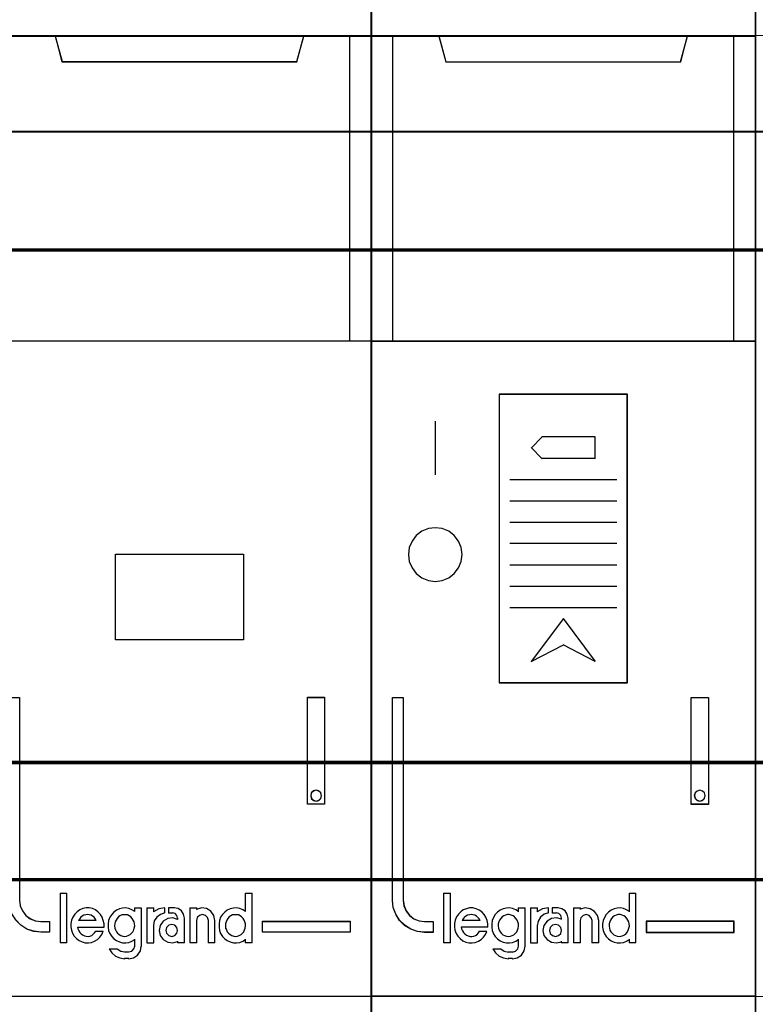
# Model space of a CAD drawing. Header units: millimetres. Extents: x -1290 to 1795, y -4192 to -1311.
# Tile 746 of 1056: x 1456.6 to 1463.49, y -2600.82 to -2591.59. Entities that reach past the tile are written whole.
import ezdxf

# ---------------------------------------------------------------- set-up
doc = ezdxf.new("R2010")
doc.units = ezdxf.units.MM
doc.layers.add('30', color=7, linetype='Continuous')
doc.layers.add('45', color=7, linetype='Continuous')
doc.layers.add('Aparatura', color=7, linetype='Continuous', lineweight=13)

# ---------------------------------------------------------------- blocks, each defined once
blk = doc.blocks.new('*U334')
at = {"layer": '45', "color": 7}
for points in [[(288.52548, -233.587806), (306.528895, -233.587806), (306.528895, -233.587806), (306.528895, -316.572887), (306.528895, -316.572887), (288.52548, -316.572887), (288.52548, -316.572887), (288.52548, -233.587806), (288.52548, -233.587806)], [(288.52548, -252.582704), (306.528895, -252.582704), (306.528895, -266.884533), (288.52548, -266.884533), (288.52548, -252.582704)], [(288.529061, -252.586295), (306.525314, -252.586295), (306.525314, -266.880943), (288.529061, -266.880943), (288.529061, -252.586295)], [(291.692549, -252.582704), (292.014383, -253.790981), (292.014383, -253.790981), (303.026979, -253.790981), (303.026979, -253.790981), (303.354665, -252.582704), (291.692549, -252.582704)], [(291.69792, -252.586295), (292.019507, -253.785595), (303.02365, -253.785595), (303.351084, -252.586295), (291.69792, -252.586295)], [(294.517667, -276.861343), (300.525966, -276.861343), (300.525966, -280.87397), (294.517667, -280.87397), (294.517667, -276.861343)], [(294.521248, -276.866729), (300.520595, -276.866729), (300.520595, -280.868584), (294.521248, -280.868584), (294.521248, -276.866729)], [(289.522686, -283.572395), (290.026277, -283.572395), (290.026277, -293.075499), (290.055556, -293.332498), (290.160959, -293.571974), (290.313207, -293.782245), (290.524013, -293.934108), (290.764097, -294.039244), (291.021748, -294.068448), (291.425792, -294.068448), (291.425792, -294.570764), (291.021748, -294.570764), (290.693828, -294.529878), (290.371764, -294.424742), (290.09069, -294.237834), (289.84475, -293.992517), (289.669079, -293.706314), (289.563676, -293.402589), (289.522686, -293.075499), (289.522686, -283.572395)], [(303.519374, -283.567009), (304.325016, -283.567009), (304.325016, -283.567009), (304.325016, -288.577855), (304.325016, -288.577855), (303.519374, -288.577855), (303.519374, -288.577855), (303.519374, -283.567009), (303.519374, -283.567009)], [(303.524745, -283.572395), (304.321435, -283.572395), (304.321435, -288.572469), (303.524745, -288.572469), (303.524745, -283.572395)], [(304.17463, -288.174797), (304.145353, -288.04574), (304.045811, -287.957747), (303.928703, -287.922549), (303.799885, -287.957747), (303.706199, -288.04574), (303.676922, -288.174797), (303.706199, -288.297988), (303.799885, -288.391848), (303.928703, -288.427045), (304.045811, -288.391848), (304.145353, -288.297988), (304.17463, -288.174797)], [(294.948863, -294.768253), (295.043446, -294.756458), (295.120294, -294.72697), (295.203054, -294.685687), (295.273991, -294.620814), (295.333105, -294.550044), (295.374485, -294.467478), (295.404042, -294.379015), (295.421776, -294.278757), (295.415865, -294.184396), (295.392219, -294.090035), (295.356751, -294.001572), (295.309459, -293.924904), (295.244434, -293.860031), (295.161674, -293.801056), (295.078914, -293.76567), (294.990243, -293.753875), (294.901571, -293.753875), (294.818812, -293.76567), (294.73014, -293.801056), (294.659203, -293.860031), (294.594178, -293.924904), (294.546886, -294.001572), (294.505506, -294.090035), (294.487772, -294.184396), (294.481861, -294.278757), (294.493683, -294.379015), (294.517329, -294.467478), (294.570532, -294.550044), (294.623735, -294.620814), (294.700583, -294.685687), (294.77152, -294.72697), (294.860191, -294.756458), (294.948863, -294.768253)], [(300.152334, -294.768253), (300.241057, -294.756458), (300.323865, -294.72697), (300.406672, -294.685687), (300.47765, -294.620814), (300.536799, -294.550044), (300.572288, -294.467478), (300.607777, -294.379015), (300.613692, -294.278757), (300.613692, -294.184396), (300.590032, -294.090035), (300.560458, -294.001572), (300.50131, -293.924904), (300.436247, -293.860031), (300.365268, -293.801056), (300.282461, -293.76567), (300.193738, -293.753875), (300.105015, -293.753875), (300.010378, -293.76567), (299.933485, -293.801056), (299.856592, -293.860031), (299.791529, -293.924904), (299.74421, -294.001572), (299.702806, -294.090035), (299.679147, -294.184396), (299.679147, -294.278757), (299.685062, -294.379015), (299.720551, -294.467478), (299.761955, -294.550044), (299.827018, -294.620814), (299.892081, -294.685687), (299.974889, -294.72697), (300.063612, -294.756458), (300.152334, -294.768253)], [(297.434091, -294.488177), (297.40422, -294.351119), (297.296684, -294.249815), (297.165252, -294.208101), (297.027845, -294.249815), (296.920309, -294.351119), (296.884464, -294.488177), (296.920309, -294.625236), (297.027845, -294.72654), (297.165252, -294.768253), (297.296684, -294.72654), (297.40422, -294.625236), (297.434091, -294.488177)]]:
    blk.add_lwpolyline(points, close=True, dxfattribs=at)
at = {"layer": '45', "color": 59}
blk.add_lwpolyline([(288.529061, -233.593193), (306.525314, -233.593193), (306.525314, -316.567501), (288.529061, -316.567501), (288.529061, -233.593193)], close=True, dxfattribs=at)
at = {"layer": '45', "color": 4}
blk.add_lwpolyline([(305.513786, -266.884533), (305.513786, -252.582704)], dxfattribs=at)
at = {"layer": '45', "color": 1}
blk.add_lwpolyline([(290.024592, -293.079421), (290.05398, -293.336671), (290.15978, -293.576382), (290.312601, -293.786859), (290.5242, -293.938871), (290.765187, -294.044109), (291.023808, -294.073342), (291.023808, -294.073342), (291.429372, -294.073342), (291.429372, -294.073342), (291.429372, -294.57615), (291.429372, -294.57615), (291.023808, -294.57615), (291.023808, -294.57615), (290.694654, -294.535224), (290.371379, -294.429985), (290.089247, -294.242894), (289.842382, -293.997337)], dxfattribs=at)
at = {"layer": '45', "color": 255}
blk.add_lwpolyline([(304.180001, -288.175695), (304.150092, -288.044342), (304.048402, -287.954782), (303.928767, -287.918959), (303.797168, -287.954782), (303.70146, -288.044342), (303.671551, -288.175695), (303.70146, -288.301078), (303.797168, -288.396608), (303.928767, -288.432431), (304.048402, -288.396608), (304.150092, -288.301078), (304.180001, -288.175695)], close=True, dxfattribs=at)
at = {"layer": '45', "color": 7}
for points in [[(291.921709, -292.735907), (291.921709, -295.071669)], [(291.921709, -292.735907), (292.242176, -292.735907)], [(292.231434, -292.735907), (292.231434, -295.071669)], [(300.60295, -292.735907), (300.60295, -293.606656)], [(300.60295, -292.735907), (300.928787, -292.735907)], [(300.918045, -292.735907), (300.918045, -295.071669)], [(293.984153, -294.337057), (293.984153, -294.172504), (293.948847, -294.019705), (293.895887, -293.866905), (293.813505, -293.737614), (293.707586, -293.625953), (293.57813, -293.531922), (293.442788, -293.467277), (293.28391, -293.437892), (293.142684, -293.437892), (292.983806, -293.467277), (292.848464, -293.526046), (292.719008, -293.614199), (292.613089, -293.719983), (292.524823, -293.861029), (292.460094, -294.002074), (292.424788, -294.16075), (292.424788, -294.319426), (292.45421, -294.472226), (292.507169, -294.619148), (292.589551, -294.754316), (292.69547, -294.871854), (292.819042, -294.965885), (292.954384, -295.030531), (293.101493, -295.065792), (293.254488, -295.071669), (293.401598, -295.048161), (293.542823, -294.989392), (293.67228, -294.912993), (293.789968, -294.807209), (293.878234, -294.677917), (293.942962, -294.530995)], [(293.622509, -294.02677), (293.581002, -293.953886), (293.515776, -293.874928), (293.45055, -293.820265), (293.379394, -293.77775), (293.28452, -293.753455), (293.207435, -293.741308), (293.12442, -293.753455), (293.035476, -293.77775), (292.958391, -293.820265), (292.893165, -293.874928), (292.827939, -293.953886), (292.786432, -294.02677)], [(295.421776, -293.596568), (295.292097, -293.520169), (295.144733, -293.4614), (295.003265, -293.437892), (294.855901, -293.443769), (294.708538, -293.47903), (294.572964, -293.543676), (294.443284, -293.63183), (294.343077, -293.743491), (294.254659, -293.872782), (294.195714, -294.019705), (294.172136, -294.172504), (294.172136, -294.337057), (294.195714, -294.489856), (294.254659, -294.636779), (294.343077, -294.76607), (294.443284, -294.877731), (294.572964, -294.965885), (294.708538, -295.030531), (294.855901, -295.065792), (295.003265, -295.071669), (295.144733, -295.048161), (295.292097, -294.989392), (295.421776, -294.912993)], [(295.411034, -293.437892), (295.411034, -293.606656)], [(295.411034, -293.437892), (295.731501, -293.437892)], [(295.720759, -293.437892), (295.720759, -295.236842)], [(295.989306, -293.437892), (295.989306, -295.071669)], [(295.989306, -293.437892), (296.316934, -293.437892)], [(296.830755, -293.437892), (296.550591, -293.48146), (296.306192, -293.624609)], [(296.306192, -293.437892), (296.306192, -293.624609)], [(296.830755, -293.671289), (296.628083, -293.73672), (296.455216, -293.867581), (296.341958, -294.046029), (296.306192, -294.260167)], [(296.820013, -293.437892), (296.820013, -293.682061)], [(297.013367, -293.437892), (297.013367, -293.682061)], [(297.281914, -293.437892), (297.013367, -293.437892)], [(297.013367, -293.671289), (297.204931, -293.671289)], [(297.434091, -293.915458), (297.403334, -293.787269), (297.317216, -293.70181), (297.194189, -293.671289)], [(297.749187, -293.915458), (297.70736, -293.724431), (297.611758, -293.575192), (297.456403, -293.46774), (297.271172, -293.437892)], [(298.012363, -293.437892), (298.012363, -295.071669)], [(298.012363, -293.437892), (298.327459, -293.437892)], [(299.181439, -294.02677), (299.134057, -293.788839), (298.997834, -293.592547), (298.790537, -293.467633), (298.547704, -293.437892), (298.316717, -293.503323)], [(298.316717, -293.437892), (298.316717, -293.513297)], [(298.877086, -294.02677), (298.835356, -293.887076), (298.739974, -293.783823), (298.596901, -293.741308), (298.45979, -293.783823), (298.358446, -293.887076), (298.316717, -294.02677)], [(300.613692, -293.596568), (300.495701, -293.520169), (300.348214, -293.4614), (300.200726, -293.437892), (300.047338, -293.443769), (299.89985, -293.47903), (299.764161, -293.543676), (299.640272, -293.63183), (299.53408, -293.743491), (299.451487, -293.872782), (299.398391, -294.019705), (299.374793, -294.172504), (299.374793, -294.337057), (299.398391, -294.489856), (299.451487, -294.636779), (299.53408, -294.76607), (299.640272, -294.877731), (299.764161, -294.965885), (299.89985, -295.030531), (300.047338, -295.065792), (300.200726, -295.071669), (300.348214, -295.048161), (300.495701, -294.989392), (300.613692, -294.912993)], [(292.786432, -294.015998), (293.622509, -294.015998)], [(295.989306, -295.071669), (296.316934, -295.071669), (296.316934, -294.249394)], [(297.434091, -293.969518), (297.208882, -293.904685), (296.971819, -293.934155), (296.758463, -294.057926), (296.622152, -294.252423), (296.57474, -294.488177), (296.622152, -294.723931), (296.758463, -294.918429), (296.971819, -295.0422), (297.208882, -295.071669), (297.434091, -295.006836)], [(297.421559, -293.904685), (297.421559, -293.980091)], [(297.738445, -293.904685), (297.738445, -295.071669)], [(298.316717, -294.015998), (298.316717, -295.071669)], [(298.866344, -294.015998), (298.866344, -295.071669)], [(299.170697, -294.015998), (299.170697, -295.071669)], [(292.739884, -294.331981), (293.984153, -294.331981)], [(292.739884, -294.331981), (292.757652, -294.421626), (292.799111, -294.511271), (292.846493, -294.582987), (292.911643, -294.648726), (292.982717, -294.702513), (293.065635, -294.744348), (293.148554, -294.7563), (293.237395, -294.768253), (293.326236, -294.750324), (293.409155, -294.720442), (293.480228, -294.666655), (293.545378, -294.600916), (293.604606, -294.5292)], [(293.593864, -294.524084), (293.942976, -294.524084)], [(291.921709, -295.060897), (292.242176, -295.060897)], [(295.137116, -295.814947), (295.368926, -295.767216), (295.559129, -295.641922), (295.689894, -295.445031), (295.731501, -295.224274)], [(295.137116, -295.498964), (295.282475, -295.468443), (295.37938, -295.358567), (295.421776, -295.224274)], [(295.411034, -294.902905), (295.411034, -295.236842)], [(297.421559, -294.996264), (297.421559, -295.071669)], [(297.421559, -295.060897), (297.749187, -295.060897)], [(298.012363, -295.060897), (298.327459, -295.060897)], [(298.866344, -295.060897), (299.181439, -295.060897)], [(300.60295, -294.902905), (300.60295, -295.071669)], [(300.60295, -295.060897), (300.928787, -295.060897)], [(294.218684, -295.35354), (294.343299, -295.539302), (294.52132, -295.689109), (294.729011, -295.778994), (294.954504, -295.814947)], [(294.218684, -295.35354), (294.608973, -295.35354)], [(294.598231, -295.35354), (294.76731, -295.46735), (294.954504, -295.498964)], [(294.943762, -295.488192), (295.147858, -295.488192)], [(295.147858, -295.80238), (294.943762, -295.80238)], [(288.52548, -297.561832), (306.528895, -297.561832)]]:
    blk.add_lwpolyline(points, dxfattribs=at)
at = {"layer": '45', "color": 1}
for points in [[(301.415753, -294.062677), (305.524528, -294.062677), (305.524528, -294.062677), (305.524528, -294.57615), (305.524528, -294.57615), (301.415753, -294.57615), (301.415753, -294.57615), (301.415753, -294.062677), (301.415753, -294.062677)], [(301.419334, -294.068063), (305.519157, -294.068063), (305.519157, -294.570764), (301.419334, -294.570764), (301.419334, -294.068063)]]:
    blk.add_lwpolyline(points, close=True, dxfattribs=at)
blk = doc.blocks.new('*U335')
at = {"layer": '45', "color": 7}
for points in [[(306.509201, -233.591397), (324.517986, -233.591397), (324.517986, -233.591397), (324.517986, -316.574683), (324.517986, -316.574683), (306.509201, -316.574683), (306.509201, -316.574683), (306.509201, -233.591397), (306.509201, -233.591397)], [(306.516362, -233.598579), (324.510825, -233.598579), (324.510825, -316.567501), (306.516362, -316.567501), (306.516362, -233.598579)], [(306.509201, -252.579113), (324.517986, -252.579113), (324.517986, -266.89351), (306.509201, -266.89351), (306.509201, -252.579113)], [(306.516362, -252.586295), (324.510825, -252.586295), (324.510825, -266.886329), (306.516362, -266.886329), (306.516362, -252.586295)], [(309.67627, -252.579113), (310.00412, -253.799957), (310.00412, -253.799957), (321.01639, -253.799957), (321.01639, -253.799957), (321.338386, -252.579113), (309.67627, -252.579113)], [(309.685221, -252.586295), (310.012619, -253.790981), (321.009673, -253.790981), (321.331225, -252.586295), (309.685221, -252.586295)], [(318.515058, -269.371106), (312.499597, -269.371106), (312.499597, -269.371106), (312.499597, -282.886568), (312.499597, -282.886568), (318.515058, -282.886568), (318.515058, -282.886568), (318.515058, -269.371106), (318.515058, -269.371106)], [(318.507897, -269.378287), (312.508549, -269.378287), (312.508549, -282.877591), (318.507897, -282.877591), (318.507897, -269.378287)], [(310.775523, -276.878802), (310.72844, -276.555343), (310.604845, -276.249528), (310.398854, -275.990762), (310.139894, -275.784925), (309.833851, -275.661422), (309.510151, -275.626136), (309.186451, -275.661422), (308.880407, -275.784925), (308.621447, -275.990762), (308.427227, -276.249528), (308.291862, -276.555343), (308.256549, -276.878802), (308.291862, -277.20226), (308.427227, -277.508075), (308.621447, -277.766842), (308.880407, -277.972679), (309.186451, -278.096181), (309.510151, -278.143229), (309.833851, -278.096181), (310.139894, -277.972679), (310.398854, -277.766842), (310.604845, -277.508075), (310.72844, -277.20226), (310.775523, -276.878802)], [(307.509988, -283.577781), (308.007255, -283.577781), (308.007255, -293.075438), (308.048206, -293.332447), (308.14766, -293.571933), (308.299765, -293.776372), (308.510372, -293.939923), (308.75608, -294.039222), (309.007639, -294.068428), (309.411303, -294.068428), (309.411303, -294.570764), (309.007639, -294.570764), (308.680028, -294.535717), (308.364117, -294.424736), (308.077457, -294.243661), (307.837599, -294.010016), (307.662093, -293.723802), (307.545089, -293.408381), (307.509988, -293.075438), (307.509988, -283.577781)], [(321.503095, -283.570599), (322.321269, -283.570599), (322.321269, -283.570599), (322.321269, -288.586832), (322.321269, -288.586832), (321.503095, -288.586832), (321.503095, -288.586832), (321.503095, -283.570599), (321.503095, -283.570599)], [(321.510256, -283.577781), (322.312317, -283.577781), (322.312317, -288.579651), (321.510256, -288.579651), (321.510256, -283.577781)], [(312.935252, -294.771844), (313.030375, -294.759972), (313.113608, -294.730291), (313.190896, -294.688738), (313.262238, -294.629377), (313.327635, -294.558144), (313.363306, -294.475039), (313.398978, -294.380061), (313.410868, -294.285084), (313.404923, -294.18417), (313.381142, -294.089192), (313.351416, -294.006087), (313.291964, -293.922982), (313.232512, -293.857684), (313.155224, -293.798323), (313.066046, -293.768643), (312.982814, -293.744899), (312.893636, -293.744899), (312.804458, -293.768643), (312.721225, -293.798323), (312.643937, -293.857684), (312.584485, -293.922982), (312.525033, -294.006087), (312.489362, -294.089192), (312.465581, -294.18417), (312.465581, -294.285084), (312.471527, -294.380061), (312.501253, -294.475039), (312.548814, -294.558144), (312.614211, -294.629377), (312.685554, -294.688738), (312.762841, -294.730291), (312.846074, -294.759972), (312.935252, -294.771844)], [(318.132538, -294.771844), (318.221716, -294.759972), (318.310894, -294.730291), (318.388182, -294.688738), (318.459524, -294.629377), (318.524922, -294.558144), (318.560593, -294.475039), (318.590319, -294.380061), (318.608154, -294.285084), (318.602209, -294.18417), (318.584374, -294.089192), (318.542757, -294.006087), (318.48925, -293.922982), (318.429798, -293.857684), (318.352511, -293.798323), (318.269278, -293.768643), (318.1801, -293.744899), (318.090922, -293.744899), (317.995799, -293.768643), (317.918511, -293.798323), (317.841224, -293.857684), (317.775827, -293.922982), (317.72232, -294.006087), (317.686649, -294.089192), (317.668813, -294.18417), (317.662868, -294.285084), (317.674758, -294.380061), (317.698539, -294.475039), (317.746101, -294.558144), (317.811498, -294.629377), (317.88284, -294.688738), (317.960128, -294.730291), (318.04336, -294.759972), (318.132538, -294.771844)], [(315.428554, -294.494779), (315.392401, -294.350224), (315.289968, -294.247831), (315.145357, -294.211692), (315.006771, -294.247831), (314.904338, -294.350224), (314.868185, -294.494779), (314.904338, -294.627288), (315.006771, -294.729682), (315.145357, -294.771844), (315.289968, -294.729682), (315.392401, -294.627288), (315.428554, -294.494779)], [(319.406635, -294.068063), (319.406635, -294.570764), (323.511829, -294.570764), (323.511829, -294.068063), (319.406635, -294.068063)]]:
    blk.add_lwpolyline(points, close=True, dxfattribs=at)
at = {"layer": '45', "color": 4}
for points in [[(307.502826, -252.579113), (307.502826, -266.89351)], [(323.502877, -266.89351), (323.502877, -252.579113)]]:
    blk.add_lwpolyline(points, dxfattribs=at)
at = {"layer": '45', "color": 7}
for points in [[(309.500819, -270.626061), (309.500819, -273.143155)], [(314.003463, -271.888199), (314.522654, -271.36934)], [(317.012983, -271.36934), (314.504751, -271.36934)], [(316.99508, -271.36934), (316.99508, -272.390899)], [(315.52165, -279.87216), (314.003463, -281.886553)], [(315.505537, -279.87216), (317.012983, -281.886553)], [(309.898269, -292.739498), (309.898269, -295.07526)], [(309.898269, -292.739498), (310.231267, -292.739498)], [(310.215155, -292.739498), (310.215155, -295.07526)], [(318.592042, -292.739498), (318.592042, -293.615633)], [(318.592042, -292.739498), (318.917879, -292.739498)], [(318.901766, -292.739498), (318.901766, -295.07526)], [(311.973245, -294.337419), (311.973245, -294.178045), (311.943687, -294.018671), (311.878662, -293.871103), (311.801813, -293.741243), (311.695408, -293.623189), (311.571268, -293.540551), (311.429394, -293.469718), (311.269786, -293.434301), (311.122, -293.434301), (310.968303, -293.469718), (310.826429, -293.522842), (310.702289, -293.617286), (310.595884, -293.723535), (310.507213, -293.859298), (310.448098, -294.006866), (310.406718, -294.160337), (310.406718, -294.313808), (310.430364, -294.479084), (310.483567, -294.626652), (310.572238, -294.756512), (310.672732, -294.874567), (310.796872, -294.96901), (310.938746, -295.039843), (311.086532, -295.07526), (311.240229, -295.07526), (311.388014, -295.051649), (311.529888, -294.998524), (311.659939, -294.915886), (311.778168, -294.803734), (311.866839, -294.679777), (311.931865, -294.532209)], [(311.611601, -294.030361), (311.563859, -293.949687), (311.51015, -293.88763), (311.438537, -293.825573), (311.360957, -293.775927), (311.271441, -293.751104), (311.187893, -293.744899), (311.110312, -293.751104), (311.020797, -293.775927), (310.943216, -293.825573), (310.871604, -293.88763), (310.817894, -293.949687), (310.770152, -294.030361)], [(313.410868, -293.599578), (313.280631, -293.51694), (313.138554, -293.457912), (312.990558, -293.434301), (312.842561, -293.446107), (312.694564, -293.475621), (312.552488, -293.540551), (312.428171, -293.629091), (312.321613, -293.741243), (312.244655, -293.882909), (312.185456, -294.018671), (312.155857, -294.178045), (312.155857, -294.337419), (312.185456, -294.496792), (312.244655, -294.64436), (312.321613, -294.77422), (312.428171, -294.88047), (312.552488, -294.974913), (312.694564, -295.039843), (312.842561, -295.07526), (312.990558, -295.07526), (313.138554, -295.051649), (313.280631, -294.998524), (313.410868, -294.915886)], [(313.394755, -293.434301), (313.394755, -293.615633)], [(313.394755, -293.434301), (313.722383, -293.434301)], [(313.70448, -293.434301), (313.70448, -295.238637)], [(313.973027, -293.434301), (313.973027, -295.07526)], [(313.973027, -293.434301), (314.306026, -293.434301)], [(314.819846, -293.434301), (314.536814, -293.479371), (314.289913, -293.621019)], [(314.289913, -293.434301), (314.289913, -293.621019)], [(314.819846, -293.667698), (314.609077, -293.727843), (314.440462, -293.866175), (314.332067, -294.052623), (314.289913, -294.269143)], [(314.803734, -293.434301), (314.803734, -293.685652)], [(314.997088, -293.434301), (314.997088, -293.685652)], [(315.276377, -293.434301), (314.997088, -293.434301)], [(314.997088, -293.667698), (315.201184, -293.667698)], [(315.428554, -293.913662), (315.397109, -293.793834), (315.302773, -293.699232), (315.183281, -293.667698)], [(315.738278, -293.913662), (315.695923, -293.731627), (315.593059, -293.573862), (315.441789, -293.470709), (315.260264, -293.434301)], [(315.990713, -293.434301), (315.990713, -295.07526)], [(315.990713, -293.434301), (316.323712, -293.434301)], [(317.175902, -294.030361), (317.122266, -293.795549), (316.979237, -293.596863), (316.776612, -293.470426), (316.532271, -293.434301), (316.305808, -293.50053)], [(316.305808, -293.434301), (316.305808, -293.515093)], [(316.860806, -294.030361), (316.824611, -293.893835), (316.728089, -293.788338), (316.583307, -293.744899), (316.438525, -293.788338), (316.335971, -293.893835), (316.305808, -294.030361)], [(318.608154, -293.599578), (318.477917, -293.51694), (318.335841, -293.457912), (318.187844, -293.434301), (318.039847, -293.446107), (317.891851, -293.475621), (317.749774, -293.540551), (317.625457, -293.629091), (317.524819, -293.741243), (317.436021, -293.882909), (317.382742, -294.018671), (317.353143, -294.178045), (317.353143, -294.337419), (317.382742, -294.496792), (317.436021, -294.64436), (317.524819, -294.77422), (317.625457, -294.88047), (317.749774, -294.974913), (317.891851, -295.039843), (318.039847, -295.07526), (318.187844, -295.07526), (318.335841, -295.051649), (318.477917, -294.998524), (318.608154, -294.915886)], [(310.770152, -294.012407), (311.611601, -294.012407)], [(313.973027, -295.07526), (314.306026, -295.07526), (314.306026, -294.252985)], [(315.428554, -293.966837), (315.196132, -293.895709), (314.95179, -293.931273), (314.749166, -294.055748), (314.606137, -294.25728), (314.55846, -294.494375), (314.606137, -294.725543), (314.749166, -294.921147), (314.95179, -295.045623), (315.196132, -295.07526), (315.428554, -295.015986)], [(315.412441, -293.895709), (315.412441, -293.983681)], [(315.722166, -293.895709), (315.722166, -295.07526)], [(316.305808, -294.012407), (316.305808, -295.07526)], [(316.844693, -294.012407), (316.844693, -295.07526)], [(317.159789, -294.012407), (317.159789, -295.07526)], [(310.723604, -294.32839), (311.973245, -294.32839)], [(310.723604, -294.32839), (310.741495, -294.419511), (310.78324, -294.504557), (310.836913, -294.583528), (310.896549, -294.656424), (310.968112, -294.711097), (311.057566, -294.747545), (311.141056, -294.771844), (311.230511, -294.771844), (311.314001, -294.75362), (311.391528, -294.723246), (311.469055, -294.674649), (311.540618, -294.601752), (311.588327, -294.528856)], [(311.570424, -294.520494), (311.932067, -294.520494)], [(309.898269, -295.059101), (310.231267, -295.059101)], [(313.120837, -295.816743), (313.349424, -295.768721), (313.547935, -295.642665), (313.674259, -295.45058), (313.722383, -295.222479)], [(313.120837, -295.507941), (313.268938, -295.464501), (313.373843, -295.359004), (313.410868, -295.222479)], [(313.394755, -294.90111), (313.394755, -295.238637)], [(315.412441, -294.999854), (315.412441, -295.07526)], [(315.412441, -295.059101), (315.738278, -295.059101)], [(315.990713, -295.059101), (316.323712, -295.059101)], [(316.844693, -295.059101), (317.175902, -295.059101)], [(318.592042, -294.90111), (318.592042, -295.07526)], [(318.592042, -295.059101), (318.917879, -295.059101)], [(312.202405, -295.349949), (312.327929, -295.543941), (312.50725, -295.695498), (312.716457, -295.780369), (312.943596, -295.816743)], [(312.202405, -295.349949), (312.599855, -295.349949)], [(312.581952, -295.349949), (312.74745, -295.46186), (312.943596, -295.507941)], [(312.927483, -295.489987), (313.13695, -295.489987)], [(313.13695, -295.800585), (312.927483, -295.800585)], [(306.509201, -297.558241), (324.517986, -297.558241)]]:
    blk.add_lwpolyline(points, dxfattribs=at)
at = {"layer": '45', "color": 255}
for points in [[(314.003463, -271.870245), (314.522654, -272.390899)], [(317.012983, -272.372946), (314.504751, -272.372946)], [(314.003463, -281.886553), (315.52165, -281.116344)], [(317.012983, -281.886553), (315.505537, -281.116344)]]:
    blk.add_lwpolyline(points, dxfattribs=at)
at = {"layer": '45', "color": 251}
for points in [[(318.019141, -273.371165), (313.002676, -273.371165)], [(318.019141, -274.37118), (313.002676, -274.37118)], [(318.019141, -275.3694), (313.002676, -275.3694)], [(318.019141, -276.367619), (313.002676, -276.367619)], [(318.019141, -277.37302), (313.002676, -277.37302)], [(318.019141, -278.37124), (313.002676, -278.37124)], [(318.019141, -279.371255), (313.002676, -279.371255)]]:
    blk.add_lwpolyline(points, dxfattribs=at)
at = {"layer": '45', "color": 1}
for points in [[(307.502826, -283.570599), (308.003839, -283.570599), (308.003839, -283.570599), (308.003839, -293.082216), (308.003839, -293.082216), (308.045099, -293.339603), (308.145302, -293.579441), (308.298553, -293.784181), (308.510747, -293.947973), (308.758306, -294.047417), (309.01176, -294.076666), (309.01176, -294.076666), (309.418464, -294.076666), (309.418464, -294.076666), (309.418464, -294.57974), (309.418464, -294.57974), (309.01176, -294.57974), (309.01176, -294.57974), (308.68168, -294.544642), (308.36339, -294.433498), (308.074571, -294.252157), (307.832906, -294.018169), (307.656077, -293.731534), (307.538192, -293.41565), (307.502826, -293.082216), (307.502826, -293.082216), (307.502826, -283.570599), (307.502826, -283.570599)], [(322.15477, -288.174797), (322.125493, -288.04574), (322.031807, -287.963613), (321.908844, -287.922549), (321.78588, -287.963613), (321.692194, -288.04574), (321.657062, -288.174797), (321.692194, -288.297988), (321.78588, -288.391848), (321.908844, -288.427045), (322.031807, -288.391848), (322.125493, -288.297988), (322.15477, -288.174797)], [(319.397684, -294.059086), (319.397684, -294.57974), (319.397684, -294.57974), (323.51899, -294.57974), (323.51899, -294.57974), (323.51899, -294.059086), (323.51899, -294.059086), (319.397684, -294.059086), (319.397684, -294.059086)]]:
    blk.add_lwpolyline(points, close=True, dxfattribs=at)
at = {"layer": '45', "color": 255}
blk.add_lwpolyline([(322.163721, -288.174797), (322.133497, -288.042066), (322.036777, -287.957601), (321.909833, -287.915368), (321.78289, -287.957601), (321.68617, -288.042066), (321.649901, -288.174797), (321.68617, -288.301495), (321.78289, -288.398027), (321.909833, -288.434227), (322.036777, -288.398027), (322.133497, -288.301495), (322.163721, -288.174797)], close=True, dxfattribs=at)
blk = doc.blocks.new('*U343')
at = {"layer": '30', "color": 7}
for points in [[(117.158256, -406.976392), (548.842747, -406.976392), (117.158256, -406.976392)], [(548.842747, -406.976392), (117.158256, -406.976392), (117.158256, -409.541093), (117.158256, -411.018584), (117.158256, -412.579707), (548.842747, -412.579707), (548.842747, -411.018584), (548.842747, -409.541093), (548.842747, -406.976392)], [(117.158256, -412.491734), (548.842747, -412.491734), (117.158256, -412.491734)], [(548.842747, -412.491734), (117.158256, -412.491734), (117.158256, -414.006535), (117.158256, -435.076037), (117.158256, -436.590837), (548.842747, -436.590837), (548.842747, -435.076037), (548.842747, -414.006535), (548.842747, -412.491734)], [(117.158256, -436.50466), (548.842747, -436.50466), (117.158256, -436.50466)], [(548.842747, -436.50466), (117.158256, -436.50466), (117.158256, -437.981926), (117.158256, -439.542811), (117.158256, -442.07925), (548.842747, -442.07925), (548.842747, -439.542811), (548.842747, -437.981926), (548.842747, -436.50466)], [(548.79978, -436.545953), (117.201224, -436.545953), (117.201224, -438.000858), (117.201224, -439.538117), (117.201224, -442.036161), (548.79978, -442.036161), (548.79978, -439.538117), (548.79978, -438.000858), (548.79978, -436.545953)], [(117.158256, -441.991277), (548.842747, -441.991277), (117.158256, -441.991277)]]:
    blk.add_lwpolyline(points, close=True, dxfattribs=at)
at = {"layer": '30', "color": 59}
blk.add_lwpolyline([(548.79978, -407.01948), (117.201224, -407.01948), (117.201224, -409.544737), (117.201224, -410.999505), (117.201224, -412.536618), (548.79978, -412.536618), (548.79978, -410.999505), (548.79978, -409.544737), (548.79978, -407.01948)], close=True, dxfattribs=at)

msp = doc.modelspace()

# ---------------------------------------------------------------- linework, layer by layer
at = {"layer": 'Aparatura', "color": 7, "lineweight": 13}
for points in [[(1437.7952, -2600.7451), (1437.7952, -2591.7395), (1524.1608, -2591.7395), (1524.1608, -2600.7451)], [(1437.7952, -2600.7451), (1524.1608, -2600.7451)]]:
    msp.add_lwpolyline(points, dxfattribs=at)
msp.add_lwpolyline([(1437.7952, -2591.7395), (1524.1608, -2591.7395), (1524.1608, -2600.7451), (1437.7952, -2600.7451), (1437.7952, -2591.7395)], close=True, dxfattribs=at)

# ---------------------------------------------------------------- block references
at = {"layer": 'Aparatura', "color": 7, "lineweight": 13, "xscale": 0.2, "yscale": 0.2, "zscale": 0.2}
for name, p in [('*U334', (1398.5901, -2541.227)), ('*U335', (1398.5901, -2541.227)), ('*U343', (1414.278, -2511.2423))]:
    msp.add_blockref(name, p, dxfattribs=at)

doc.saveas('drawing.dxf')
